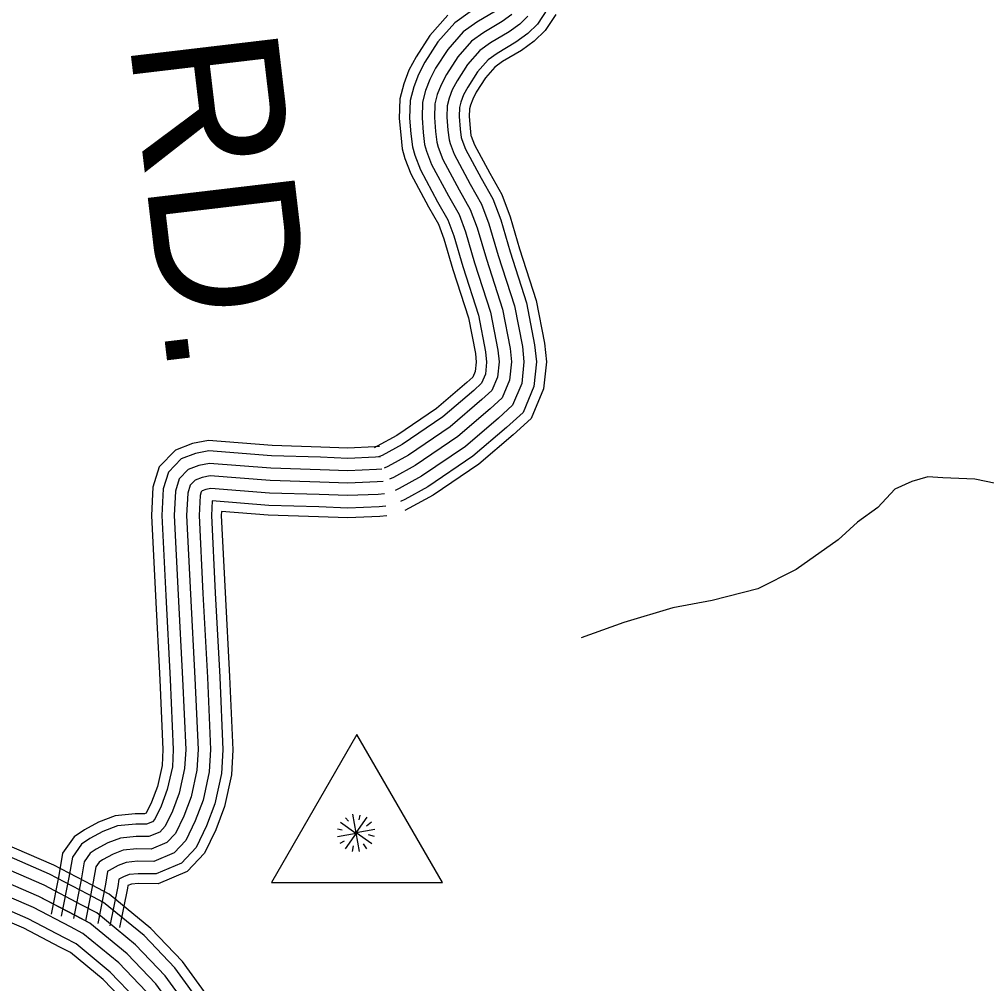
# Model space of a CAD drawing. Extents: x 1551132 to 1791609, y 378168 to 563823.
# Drawn here: x 1641338 to 1643758, y 500692 to 503103 of the extents above; entities that cross this region are included whole.
import ezdxf

# ---------------------------------------------------------------- set-up
doc = ezdxf.new("R2010")
doc.units = 0
for name, color, linetype in [('DESIGN - ROW - Right-of-Way and Easement Labels', 7, 'Continuous'), ('DESIGN - TRANSPORTATION - Text', 7, 'Continuous'), ('SURVEY - CENTERLINE - Preliminary Text', 7, 'Continuous'), ('SURVEY - DTM - Breaklines', 7, 'Continuous'), ('SURVEY - PROPERTY - Owners', 7, 'Continuous'), ('SURVEY - TRANSPORTATION - Roads', 7, 'Continuous')]:
    doc.layers.add(name, color=color, linetype=linetype)

msp = doc.modelspace()

# ---------------------------------------------------------------- linework, layer by layer
at = {"layer": 'DESIGN - TRANSPORTATION - Text'}
msp.add_lwpolyline([(1643882.045, 501921.377), (1643728.582, 501953.503), (1643648.683, 501956.603), (1643610.751, 501959.12), (1643570.627, 501947.661), (1643528.395, 501928.219), (1643485.821, 501882.768), (1643435.363, 501845.425), (1643386.815, 501802.057), (1643281.9, 501727.43), (1643185.319, 501678.712), (1643071.03, 501650.253), (1642972.849, 501631.578), (1642850.46, 501595.218), (1642744.021, 501556.642)], dxfattribs=at)
at = {"layer": 'SURVEY - CENTERLINE - Preliminary Text'}
for points in [[(1641520.666, 500937.742), (1641424.41, 500988.293), (1641295.48, 501043.82), (1641152.55, 501112.83), (1641124.009, 501133.38), (1641117.093, 501143.939)], [(1641494.767, 500888.408), (1641400.403, 500937.967), (1641272.339, 500993.119), (1641123.942, 501064.77), (1641083.068, 501094.196), (1641070.485, 501113.397)], [(1641509.175, 500915.858), (1641413.761, 500965.968), (1641285.214, 501021.328), (1641139.859, 501091.513), (1641105.851, 501115.997), (1641096.418, 501130.389)], [(1641480.351, 500860.965), (1641387.044, 500909.966), (1641259.464, 500964.909), (1641108.026, 501038.028), (1641060.294, 501072.395), (1641044.561, 501096.404)], [(1641451.526, 500806.072), (1641360.328, 500853.965), (1641233.715, 500908.491), (1641076.194, 500984.543), (1641014.737, 501028.794), (1640992.704, 501062.42)], [(1641465.934, 500833.523), (1641373.686, 500881.966), (1641246.589, 500936.7), (1641092.11, 501011.286), (1641037.519, 501050.595), (1641018.637, 501079.412)], [(1641439.568, 500783.305), (1641349.254, 500830.739), (1641223.032, 500885.091), (1641062.994, 500962.368), (1640995.845, 501010.71), (1640971.196, 501048.328)], [(1641679.362, 500691.719), (1641607.939, 500766.296), (1641514.533, 500843.015), (1641387.044, 500909.966), (1641259.464, 500964.909)], [(1641868.85, 500536.09), (1641727.061, 500731.554), (1641650.155, 500811.856), (1641548.982, 500894.958), (1641509.175, 500915.867)], [(1641888.857, 500550.599), (1641746.078, 500747.429), (1641666.98, 500830.023), (1641562.715, 500915.658), (1641520.666, 500937.751)], [(1641843.759, 500517.882), (1641703.212, 500711.636), (1641629.047, 500789.08), (1641531.758, 500868.982), (1641494.759, 500888.416)], [(1641818.667, 500499.681), (1641679.362, 500691.719), (1641607.939, 500766.296), (1641514.533, 500843.015), (1641480.342, 500860.974)], [(1641793.576, 500481.481), (1641655.513, 500671.802), (1641586.831, 500743.512), (1641497.309, 500817.047), (1641465.926, 500833.531)], [(1641768.485, 500463.272), (1641631.664, 500651.885), (1641565.724, 500720.737), (1641480.084, 500791.072), (1641451.51, 500806.08)], [(1641747.669, 500448.171), (1641611.872, 500635.368), (1641548.216, 500701.836), (1641465.801, 500769.53), (1641439.56, 500783.313)]]:
    msp.add_lwpolyline(points, dxfattribs=at)
at = {"layer": 'SURVEY - DTM - Breaklines'}
for p, q in [((1642182.895, 501314.772), (1641969.061, 500944.415)), ((1642396.747, 500944.426), (1642182.895, 501314.772)), ((1642182.895, 501314.772), (1642182.895, 501314.772)), ((1641969.061, 500944.415), (1642396.747, 500944.426))]:
    msp.add_line(p, q, dxfattribs=at)
for points in [[(1642171.55, 501115.363), (1642179.776, 501068.546)], [(1642189.85, 501113.246), (1642187.783, 501101.28)], [(1642141.233, 501095.253), (1642180.176, 501067.971)], [(1642153.858, 501106.204), (1642161.65, 501097.762)], [(1642207.625, 501108.013), (1642180.351, 501069.071)], [(1642206.834, 501086.405), (1642218.809, 501096.305)], [(1642134.059, 501078.662), (1642146.117, 501076.553)], [(1642134.059, 501059.611), (1642180.876, 501067.838)], [(1642154.168, 501029.295), (1642181.493, 501068.238)], [(1642227.476, 501077.43), (1642180.659, 501069.204)], [(1642219.91, 501041.797), (1642181.009, 501069.071)], [(1642189.369, 501021.946), (1642181.101, 501068.763)], [(1642226.593, 501059.614), (1642211.768, 501063.838)], [(1642151.001, 501048.262), (1642139.735, 501041.92)], [(1642172.918, 501036.296), (1642170.802, 501022.12)], [(1642207.544, 501029.205), (1642199.052, 501041.221)]]:
    msp.add_lwpolyline(points, dxfattribs=at)
at = {"layer": 'SURVEY - PROPERTY - Owners'}
for points in [[(1642570.01, 503115.316), (1642546.127, 503097.69), (1642499.786, 503070.248), (1642469.52, 503048.606), (1642434.963, 503009.396), (1642406.472, 502965.303), (1642393.072, 502939.778), (1642383.855, 502915.536), (1642377.556, 502891.585), (1642376.606, 502858.184), (1642379.606, 502823), (1642382.597, 502796.049), (1642386.197, 502783.349), (1642397.822, 502753.165), (1642438.862, 502676.563), (1642466.262, 502628.153), (1642483.678, 502581.885), (1642506.702, 502503.5), (1642547.143, 502378.847), (1642565.909, 502280.494), (1642569.484, 502246.41), (1642564.759, 502200.559), (1642546.36, 502156.599), (1642516.019, 502128.949), (1642435.154, 502059.888), (1642328.24, 501987.161), (1642273.874, 501957.811), (1642264.383, 501953.152)], [(1642248.666, 501947.91), (1642233.733, 501946.31), (1642159.694, 501943.244), (1642089.729, 501946.127), (1641965.773, 501949.702), (1641815.927, 501961.611), (1641795.877, 501957.86), (1641778.086, 501950.91), (1641765.636, 501938.218), (1641759.386, 501918.276), (1641756.686, 501862.241), (1641766.228, 501665.895), (1641777.594, 501455.506), (1641785.369, 501277.201), (1641782.577, 501225.533), (1641767.894, 501159.29), (1641749.661, 501111.005), (1641728.745, 501067.679), (1641707.387, 501044.753), (1641668.255, 501028.395), (1641632.264, 501028.853), (1641598.215, 501025.278), (1641572.724, 501015.561), (1641546.541, 501001.336), (1641537.558, 500995.344), (1641529.7, 500984.093), (1641523.225, 500946.134), (1641504.05, 500848.515)]]:
    msp.add_lwpolyline(points, dxfattribs=at)
at = {"layer": 'SURVEY - TRANSPORTATION - Roads'}
for points in [[(1642465.895, 503122.233), (1642427.696, 503094.915), (1642385.397, 503046.931), (1642352.881, 502996.604), (1642336.448, 502965.295), (1642324.732, 502934.494), (1642315.782, 502900.468), (1642314.532, 502856.426), (1642317.899, 502816.941), (1642321.549, 502784.09), (1642327.323, 502763.715), (1642341.348, 502727.281), (1642384.555, 502646.645), (1642409.938, 502601.802), (1642424.846, 502562.201), (1642447.462, 502485.191), (1642486.969, 502363.405), (1642504.519, 502271.436), (1642507.152, 502246.352), (1642504.027, 502216.034), (1642494.461, 502193.192), (1642474.995, 502175.45), (1642397.471, 502109.24), (1642295.99, 502040.213), (1642245.483, 502012.937), (1642237.067, 502008.812)], [(1642528.985, 503123.566), (1642482.845, 503096.24), (1642448.604, 503071.765), (1642410.18, 503028.163), (1642379.672, 502980.954), (1642364.756, 502952.536), (1642354.298, 502925.011), (1642346.673, 502896.027), (1642345.565, 502857.309), (1642348.748, 502819.975), (1642352.073, 502790.074), (1642356.756, 502773.532), (1642369.589, 502740.223), (1642411.705, 502661.604), (1642438.096, 502614.978), (1642454.262, 502572.043), (1642477.078, 502494.35), (1642517.06, 502371.13), (1642535.218, 502275.961), (1642538.318, 502246.385), (1642534.393, 502208.301), (1642520.41, 502174.891), (1642495.511, 502152.199), (1642416.313, 502084.564), (1642312.115, 502013.687), (1642259.675, 501985.378), (1642250.725, 501980.978)], [(1642659.874, 503129.566), (1642634.433, 503091.24), (1642610.067, 503067.823), (1642580.418, 503045.939), (1642533.677, 503018.263), (1642511.344, 503002.296), (1642484.528, 502971.862), (1642460.062, 502934.003), (1642449.696, 502914.261), (1642442.979, 502896.577), (1642439.329, 502882.701), (1642438.679, 502859.942), (1642441.312, 502829.058), (1642443.646, 502808.008), (1642445.071, 502802.983), (1642454.295, 502779.049), (1642493.169, 502706.48), (1642522.585, 502654.504), (1642542.51, 502601.569), (1642565.943, 502521.809), (1642607.317, 502394.289), (1642627.299, 502289.553), (1642631.816, 502246.468), (1642625.491, 502185.083), (1642598.258, 502120.007), (1642557.043, 502082.447), (1642472.836, 502010.537), (1642360.489, 501934.11), (1642302.265, 501902.684), (1642291.699, 501897.492)], [(1642410.347, 503114.132), (1642364.839, 503062.498), (1642330.648, 503009.588), (1642312.957, 502975.879), (1642300.207, 502942.353), (1642290.166, 502904.152), (1642288.783, 502855.701), (1642292.299, 502814.433), (1642296.224, 502779.132), (1642302.899, 502755.565), (1642317.932, 502716.547), (1642362.022, 502634.237), (1642386.572, 502590.877), (1642400.438, 502554.034), (1642422.888, 502477.599), (1642462.012, 502357.004), (1642479.061, 502267.677), (1642481.294, 502246.327), (1642478.836, 502222.459), (1642472.936, 502208.367), (1642457.978, 502194.734), (1642381.847, 502129.715), (1642282.616, 502062.213), (1642233.7, 502035.804), (1642225.734, 502031.896)], [(1642570.01, 503115.316), (1642546.127, 503097.69), (1642499.786, 503070.248), (1642469.52, 503048.606), (1642434.963, 503009.396), (1642406.472, 502965.303), (1642393.072, 502939.778), (1642383.855, 502915.536), (1642377.556, 502891.585), (1642376.606, 502858.184), (1642379.606, 502823), (1642382.597, 502796.049), (1642386.197, 502783.349), (1642397.822, 502753.165), (1642438.862, 502676.563), (1642466.262, 502628.153), (1642483.678, 502581.885), (1642506.702, 502503.5), (1642547.143, 502378.847), (1642565.909, 502280.494), (1642569.484, 502246.41), (1642564.759, 502200.559), (1642546.36, 502156.599), (1642516.019, 502128.949), (1642435.154, 502059.888), (1642328.24, 501987.161), (1642273.874, 501957.811), (1642264.383, 501953.152)], [(1642570.01, 503115.316), (1642546.127, 503097.69), (1642499.786, 503070.248), (1642469.52, 503048.606), (1642434.963, 503009.396), (1642406.472, 502965.303), (1642393.072, 502939.778), (1642383.855, 502915.536), (1642377.556, 502891.585), (1642376.606, 502858.184), (1642379.606, 502823), (1642382.597, 502796.049), (1642386.197, 502783.349), (1642397.822, 502753.165), (1642438.862, 502676.563), (1642466.262, 502628.153), (1642483.678, 502581.885), (1642506.702, 502503.5), (1642547.143, 502378.847), (1642565.909, 502280.494), (1642569.484, 502246.41), (1642564.759, 502200.559), (1642546.36, 502156.599), (1642516.019, 502128.949), (1642435.154, 502059.888), (1642328.24, 501987.161), (1642273.874, 501957.811), (1642264.383, 501953.152)], [(1642610.492, 503111.224), (1642590.042, 503091.565), (1642563.268, 503071.815), (1642516.727, 503044.256), (1642490.436, 503025.447), (1642459.745, 502990.629), (1642433.271, 502949.653), (1642421.388, 502927.019), (1642413.413, 502906.06), (1642408.438, 502887.143), (1642407.647, 502859.059), (1642410.463, 502826.025), (1642413.121, 502802.024), (1642415.638, 502793.166), (1642426.054, 502766.107), (1642466.02, 502691.521), (1642494.428, 502641.328), (1642513.094, 502591.727), (1642536.327, 502512.65), (1642577.226, 502386.564), (1642596.6, 502285.028), (1642600.65, 502246.435), (1642595.125, 502192.817), (1642572.309, 502138.307), (1642536.526, 502105.698), (1642453.995, 502035.213), (1642344.364, 501960.636), (1642288.074, 501930.243), (1642278.041, 501925.327)], [(1642680.174, 503115.449), (1642653.516, 503075.306), (1642626.033, 503048.889), (1642594.084, 503025.305), (1642547.185, 502997.538), (1642528.019, 502983.829), (1642504.286, 502956.903), (1642481.428, 502921.527), (1642472.27, 502904.085), (1642466.545, 502889.018), (1642463.954, 502879.16), (1642463.429, 502860.642), (1642465.912, 502831.467), (1642467.987, 502812.775), (1642468.545, 502810.816), (1642476.803, 502789.366), (1642514.819, 502718.405), (1642545.043, 502665.004), (1642565.968, 502609.419), (1642589.559, 502529.109), (1642631.299, 502400.439), (1642651.774, 502293.17), (1642656.665, 502246.493), (1642649.699, 502178.908), (1642618.941, 502105.423), (1642573.392, 502063.914), (1642487.852, 501990.862), (1642373.338, 501912.96), (1642313.59, 501880.7), (1642302.59, 501875.3)], [(1642239.325, 502035.129), (1642227.242, 502033.838), (1642159.685, 502031.038), (1642092.795, 502033.796), (1641970.515, 502037.321), (1641811.26, 502049.979), (1641771.644, 502042.571), (1641728.645, 502025.77), (1641688.246, 501984.586), (1641672.313, 501933.751), (1641668.872, 501862.225), (1641678.63, 501661.403), (1641689.979, 501451.231), (1641697.554, 501277.659), (1641695.379, 501237.475), (1641683.621, 501184.407), (1641668.98, 501145.639), (1641655.755, 501118.247), (1641651.197, 501116.339), (1641628.231, 501116.63), (1641577.673, 501111.322), (1641535.999, 501095.438), (1641501.175, 501076.521), (1641475.126, 501059.137), (1641446.535, 501018.219), (1641436.943, 500961.968), (1641417.977, 500865.424)], [(1642242.058, 502009.562), (1642229.142, 502008.179), (1642159.685, 502005.295), (1642091.895, 502008.095), (1641969.123, 502011.629), (1641812.627, 502024.07), (1641778.753, 502017.737), (1641743.137, 502003.82), (1641710.937, 501970.994), (1641697.846, 501929.218), (1641694.613, 501862.225), (1641704.312, 501662.719), (1641715.67, 501452.481), (1641723.295, 501277.526), (1641720.945, 501233.975), (1641708.329, 501177.04), (1641692.629, 501135.481), (1641676.988, 501103.08), (1641671.138, 501096.805), (1641656.197, 501090.555), (1641629.414, 501090.896), (1641583.69, 501086.096), (1641546.766, 501072.021), (1641514.475, 501054.479), (1641493.425, 501040.437), (1641470.918, 501008.211), (1641462.243, 500957.326), (1641443.218, 500860.465)], [(1642245.367, 501978.736), (1642231.442, 501977.244), (1642159.694, 501974.269), (1642090.812, 501977.111), (1641967.448, 501980.669), (1641814.277, 501992.836), (1641787.311, 501987.795), (1641760.611, 501977.369), (1641738.287, 501954.602), (1641728.612, 501923.743), (1641725.654, 501862.233), (1641735.27, 501664.303), (1641746.628, 501453.997), (1641754.336, 501277.359), (1641751.761, 501229.75), (1641738.111, 501168.165), (1641721.145, 501123.247), (1641702.87, 501085.379), (1641689.262, 501070.779), (1641662.23, 501059.479), (1641630.839, 501059.87), (1641590.956, 501055.687), (1641559.749, 501043.787), (1641530.508, 501027.903), (1641515.492, 501017.886), (1641500.309, 500996.152), (1641492.734, 500951.726), (1641473.634, 500854.49)], [(1642248.666, 501947.91), (1642233.733, 501946.31), (1642159.694, 501943.244), (1642089.729, 501946.127), (1641965.773, 501949.702), (1641815.927, 501961.611), (1641795.877, 501957.86), (1641778.086, 501950.91), (1641765.636, 501938.218), (1641759.386, 501918.276), (1641756.686, 501862.241), (1641766.228, 501665.895), (1641777.594, 501455.506), (1641785.369, 501277.201), (1641782.577, 501225.533), (1641767.894, 501159.29), (1641749.661, 501111.005), (1641728.745, 501067.679), (1641707.387, 501044.753), (1641668.255, 501028.395), (1641632.264, 501028.853), (1641598.215, 501025.278), (1641572.724, 501015.561), (1641546.541, 501001.336), (1641537.558, 500995.344), (1641529.7, 500984.093), (1641523.225, 500946.134), (1641504.05, 500848.515)], [(1642248.666, 501947.91), (1642233.733, 501946.31), (1642159.694, 501943.244), (1642089.729, 501946.127), (1641965.773, 501949.702), (1641815.927, 501961.611), (1641795.877, 501957.86), (1641778.086, 501950.91), (1641765.636, 501938.218), (1641759.386, 501918.276), (1641756.686, 501862.241), (1641766.228, 501665.895), (1641777.594, 501455.506), (1641785.369, 501277.201), (1641782.577, 501225.533), (1641767.894, 501159.29), (1641749.661, 501111.005), (1641728.745, 501067.679), (1641707.387, 501044.753), (1641668.255, 501028.395), (1641632.264, 501028.853), (1641598.215, 501025.278), (1641572.724, 501015.561), (1641546.541, 501001.336), (1641537.558, 500995.344), (1641529.7, 500984.093), (1641523.225, 500946.134), (1641504.05, 500848.515)], [(1642251.966, 501917.085), (1642236.025, 501915.376), (1642159.694, 501912.218), (1642088.645, 501915.143), (1641964.098, 501918.735), (1641817.577, 501930.385), (1641804.444, 501927.926), (1641795.56, 501924.451), (1641792.985, 501921.834), (1641790.161, 501912.809), (1641787.719, 501862.25), (1641797.185, 501667.486), (1641808.56, 501457.014), (1641816.401, 501277.043), (1641813.393, 501221.316), (1641797.677, 501150.415), (1641778.177, 501098.763), (1641754.619, 501049.979), (1641725.512, 501018.728), (1641674.279, 500997.311), (1641633.689, 500997.836), (1641605.473, 500994.869), (1641585.698, 500987.335), (1641562.574, 500974.768), (1641559.624, 500972.801), (1641559.09, 500972.035), (1641553.716, 500940.542), (1641534.466, 500842.54)], [(1642255.275, 501886.259), (1642238.325, 501884.442), (1642159.702, 501881.192), (1642087.562, 501884.159), (1641962.423, 501887.775), (1641820.527, 501899.051), (1641818.76, 501862.258), (1641828.143, 501669.07), (1641839.517, 501458.531), (1641847.442, 501276.876), (1641844.209, 501217.091), (1641827.459, 501141.539), (1641806.693, 501086.53), (1641780.502, 501032.278), (1641743.636, 500992.702), (1641680.313, 500966.235), (1641635.114, 500966.81), (1641612.739, 500964.46), (1641598.681, 500959.101), (1641587.273, 500952.909), (1641584.207, 500934.942), (1641564.882, 500836.565)], [(1642257.908, 501861.683), (1642240.15, 501859.783), (1642159.702, 501856.45), (1642086.695, 501859.458), (1641961.082, 501863.083), (1641843.993, 501872.392), (1641843.501, 501862.258), (1641852.826, 501670.336), (1641864.209, 501459.731), (1641872.183, 501276.751), (1641868.783, 501213.733), (1641851.209, 501134.464), (1641829.426, 501076.771), (1641801.135, 501018.161), (1641758.086, 500971.96), (1641685.121, 500941.451), (1641636.255, 500942.076), (1641618.522, 500940.217), (1641609.606, 500936.817), (1641608.523, 500930.484), (1641589.14, 500831.798)]]:
    msp.add_lwpolyline(points, dxfattribs=at)

# ---------------------------------------------------------------- texts
at = {"layer": 'DESIGN - ROW - Right-of-Way and Easement Labels'}
msp.add_text('RD.', height=370.0093, rotation=276.754119, dxfattribs=at).set_placement((1641612.664, 503051.933))

doc.saveas('drawing.dxf')
